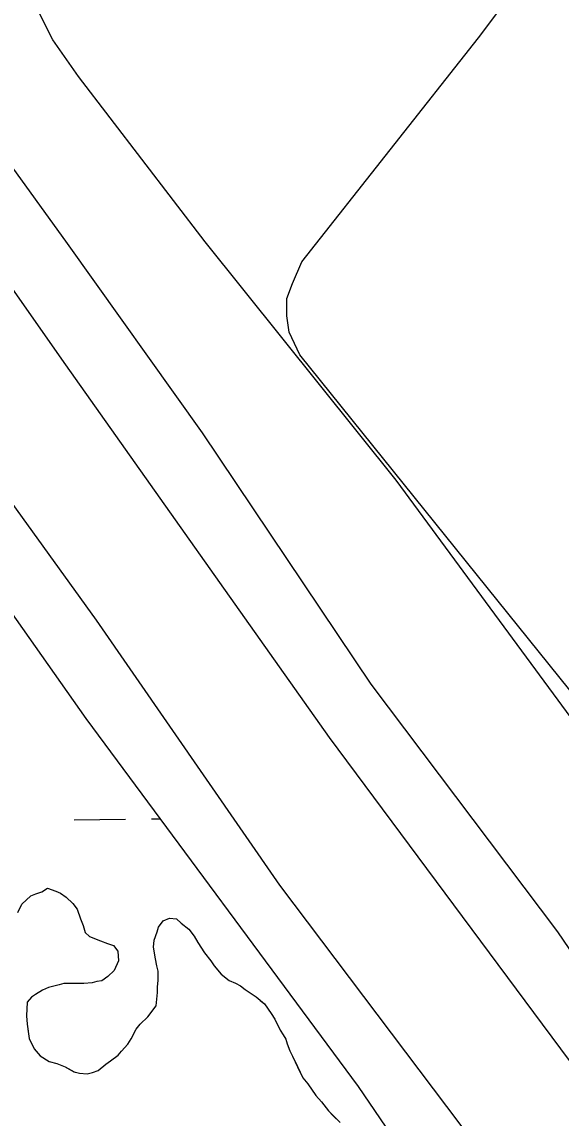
# Model space of a CAD drawing. Extents: x 3767014 to 3805179, y 361544 to 387384.
# Drawn here: x 3792873 to 3793208, y 368182 to 368863 of the extents above; entities that cross this region are included whole.
import ezdxf

# ---------------------------------------------------------------- set-up
doc = ezdxf.new("R2010")
doc.units = 0
for name, color, linetype in [('V-LEVE-TOET', 7, 'Continuous'), ('V-RIVR-EDGE', 7, 'Continuous'), ('V-SITE-VEGE', 7, 'Continuous'), ('V-TOPO-SHOR', 7, 'Continuous'), ('V-WETL-SWMP', 7, 'Continuous')]:
    doc.layers.add(name, color=color, linetype=linetype)

msp = doc.modelspace()

# ---------------------------------------------------------------- linework, layer by layer
at = {"layer": 'V-LEVE-TOET'}
for points in [[(3793240.545, 368043.101), (3793145.935, 368177.857), (3793033.492, 368326.937), (3792919.488, 368491.502), (3792800.722, 368656.078), (3792701.358, 368794.811), (3792592.093, 368946.666), (3792460.65, 369124.365), (3792321.3, 369318.356), (3792174.434, 369525.857), (3792049.727, 369697.193), (3791924.623, 369869.321), (3791799.521, 370041.054), (3791674.034, 370219.535), (3791546.955, 370396.829), (3791414.718, 370574.529), (3791292.778, 370739.508), (3791182.731, 370896.524)], [(3791417.677, 370715.28), (3791517.026, 370567.417), (3791668.256, 370359.508), (3791826.223, 370144.046), (3791983.779, 369923.026), (3792134.213, 369713.136), (3792309.196, 369471.442), (3792452.904, 369272.677), (3792604.932, 369065.166), (3792754.579, 368858.056), (3792900.251, 368650.161), (3793064.14, 368418.807), (3793235.177, 368188.235)]]:
    msp.add_lwpolyline(points, dxfattribs=at)
at = {"layer": 'V-RIVR-EDGE'}
msp.add_spline([(3785266.865, 377529.211), (3785342.8, 377494.248), (3785391.258, 377467.439), (3785439.72, 377442.249), (3785475.246, 377418.707), (3785525.316, 377389.469), (3785575.383, 377359.422), (3785621.413, 377331.811), (3785722.351, 377269.288), (3785796.661, 377231.094), (3785852.385, 377199.415), (3785928.324, 377166.069), (3785964.678, 377149.804), (3786028.506, 377124.576), (3786060.018, 377113.175), (3786092.316, 377092.068), (3786117.34, 377073.405), (3786135.083, 377053.143), (3786154.458, 377039.347), (3786176.258, 377024.735), (3786206.946, 377006.867), (3786256.211, 376979.248), (3786328.098, 376942.677), (3786374.949, 376919.917), (3786491.265, 376862.208), (3786553.467, 376833.749), (3786619.713, 376805.279), (3786729.589, 376759.718), (3786796.656, 376736.099), (3786845.136, 376718.187), (3786867.767, 376712.469), (3787003.51, 376661.992), (3787089.16, 376631.048), (3787163.496, 376603.367), (3787230.559, 376578.13), (3787257.223, 376568.359), (3787300.044, 376551.27), (3787354.992, 376532.533), (3787409.127, 376512.181), (3787544.074, 376466.558), (3787612.756, 376442.126), (3787657.197, 376425.841), (3787730.724, 376398.162), (3787781.63, 376380.244), (3787834.96, 376361.511), (3787891.524, 376341.961), (3787940, 376322.432), (3787998.976, 376297.215), (3788050.697, 376281.721), (3788117.768, 376259.719), (3788176.757, 376240.164), (3788221.198, 376223.879), (3788259.981, 376209.226), (3788406.252, 376164.383), (3788541.215, 376125.23), (3788606.67, 376104.041), (3788679.39, 376077.173), (3788748.889, 376055.974), (3788871.693, 376005.528), (3788969.454, 375966.467), (3789047.013, 375933.926), (3789119.723, 375903.014), (3789155.253, 375881.09), (3789182.716, 375867.274), (3789214.225, 375854.256), (3789257.04, 375834.74), (3789281.286, 375828.21), (3789303.105, 375821.686), (3789328.955, 375809.491), (3789367.724, 375789.177), (3789414.577, 375767.225), (3789468.708, 375745.255), (3789509.105, 375728.981), (3789555.157, 375710.266), (3789585.849, 375694.015), (3789620.578, 375675.328), (3789681.97, 375646.062), (3789753.859, 375610.3), (3789792.633, 375591.603), (3789842.712, 375566.408), (3789897.64, 375539.584), (3789938.019, 375516.03), (3789968.727, 375506.25), (3790004.289, 375497.265), (3790030.972, 375494.773), (3790047.128, 375487.455), (3790077.007, 375469.589), (3790124.633, 375433.077), (3790192.442, 375382.768), (3790252.165, 375332.478), (3790290.91, 375302.459), (3790337.741, 375271.611), (3790406.357, 375220.491), (3790469.329, 375175.855), (3790570.248, 375106.054), (3790647.751, 375050.868), (3790691.367, 375028.115), (3790744.667, 374997.251), (3790806.838, 374955.852), (3790873.863, 374915.249), (3790932, 374877.903), (3791002.231, 374825.97), (3791052.265, 374782.175), (3791082.927, 374753.793), (3791131.331, 374705.149), (3791170.05, 374664.616), (3791192.631, 374638.681), (3791220.891, 374620.01), (3791288.67, 374557.569), (3791322.577, 374533.223), (3791362.944, 374504.817), (3791396.042, 374480.473), (3791434.785, 374449.645), (3791482.407, 374411.517), (3791534.052, 374365.291), (3791646.192, 374254.216), (3791707.514, 374196.644), (3791738.968, 374161.791), (3791773.65, 374123.694), (3791803.497, 374092.888), (3791829.321, 374070.18), (3791830.912, 374059.662), (3791837.316, 374032.958), (3791849.409, 374017.562), (3791884.123, 373992.405), (3791930.977, 373971.262), (3791954.393, 373955.838), (3791993.134, 373924.202), (3792026.979, 373874.785), (3792047.912, 373836.722), (3792063.186, 373799.482), (3792086.509, 373746.857), (3792112.249, 373690.181), (3792141.261, 373648.864), (3792158.993, 373624.558), (3792177.552, 373607.528), (3792214.702, 373586.409), (3792255.083, 373563.665), (3792301.119, 373538.48), (3792346.34, 373510.871), (3792382.671, 373485.71), (3792422.225, 373455.689), (3792479.537, 373411.875), (3792548.144, 373356.711), (3792619.168, 373298.307), (3792672.431, 373252.077), (3792709.534, 373212.357), (3792750.656, 373162.113), (3792839.385, 373068.08), (3792888.572, 373008.92), (3792945.027, 372945.699), (3792999.062, 372884.91), (3793053.898, 372820.884), (3793149.89, 372720.363), (3793208.761, 372653.092), (3793261.195, 372598.777), (3793315.232, 372538.796), (3793358.792, 372493.399), (3793409.592, 372432.618), (3793462.809, 372367.787), (3793498.283, 372323.219), (3793536.997, 372280.26), (3793578.124, 372232.443), (3793604.724, 372196.792), (3793668.438, 372125.466), (3793703.128, 372090.604), (3793760.41, 372034.66), (3793806.384, 371984.404), (3793839.438, 371942.268), (3793939.427, 371823.136), (3793981.333, 371763.186), (3794029.674, 371688.662), (3794050.609, 371651.408), (3794073.177, 371620.62), (3794178.796, 371488.535), (3794237.625, 371404.28), (3794268.243, 371358.106), (3794301.293, 371314.353), (3794332.724, 371269.794), (3794395.613, 371192), (3794429.476, 371149.862), (3794472.201, 371093.953), (3794523.788, 371024.274), (3794601.175, 370922.181), (3794640.679, 370871.942), (3794687.421, 370805.509), (3794733.389, 370752.828), (3794829.339, 370635.323), (3794895.463, 370557.521), (3794959.948, 370470.826), (3795013.158, 370403.569), (3795070.394, 370329.023), (3795159.854, 370203.448), (3795225.98, 370126.454), (3795296.13, 370041.363), (3795379.18, 369940.065), (3795459.001, 369841.201), (3795508.163, 369772.337), (3795554.103, 369708.333), (3795661.315, 369566.538), (3795715.338, 369500.897), (3795762.105, 369444.169), (3795798.366, 369390.703), (3795915.247, 369234.327), (3795963.601, 369165.465), (3796028.082, 369077.153), (3796043.387, 369052.853), (3796054.672, 369037.459), (3796077.242, 369007.48), (3796148.213, 368927.239), (3796183.677, 368878.627), (3796226.382, 368814.631), (3796275.531, 368740.105), (3796314.222, 368688.25), (3796353.714, 368633.158), (3796401.268, 368567.533), (3796456.873, 368487.33), (3796513.292, 368409.551), (3796545.533, 368365.8), (3796626.113, 368246.716), (3796670.449, 368188.377), (3796704.298, 368140.578), (3796751.041, 368074.145), (3796787.308, 368023.105), (3796838.907, 367958.278), (3796844.528, 367942.09), (3796845.295, 367925.104), (3796846.094, 367921.059), (3796852.559, 367919.425), (3796863.071, 367918.59), (3796875.166, 367904.003), (3796903.398, 367874.01), (3796931.629, 367844.017), (3796952.579, 367812.424), (3796982.392, 367767.87), (3797007.371, 367730.606), (3797037.194, 367690.095), (3797062.185, 367657.684), (3797075.869, 367631.77), (3797095.223, 367609.078), (3797126.665, 367569.372), (3797156.484, 367527.244), (3797212.099, 367451.085), (3797254.808, 367388.706), (3797302.183, 367327.228)], degree=3, dxfattribs=at)
at = {"layer": 'V-SITE-VEGE'}
msp.add_lwpolyline([(3793246.019, 368407.784), (3793045.819, 368656.241), (3793039.298, 368670.508), (3793037.778, 368680.525), (3793037.799, 368691.311), (3793041.285, 368700.55), (3793047.091, 368714.02), (3793156.757, 368853.245), (3793299.65, 369043.25)], dxfattribs=at)
at = {"layer": 'V-TOPO-SHOR'}
for points in [[(3793329.385, 368116.52), (3793205.983, 368297.981), (3793090.066, 368451.865), (3792985.331, 368607.808), (3792901.584, 368725.491), (3792819.128, 368839.269), (3792746.786, 368940.031), (3792660.176, 369056.939), (3792524.539, 369231.402), (3792475.021, 369302.738), (3792394.903, 369415.734), (3792311.402, 369526.396), (3792204.572, 369674.544), (3792121.878, 369798.464), (3792008.024, 369944.026), (3791906.377, 370083.323), (3791788.912, 370243.71), (3791709.304, 370350.984), (3791588.982, 370512.678), (3791541.272, 370578.031), (3791456.354, 370716.495)], [(3793247.944, 368385.385), (3793105.616, 368578.512), (3792987.113, 368726.594), (3792908.374, 368829.087), (3792892.477, 368852.004), (3792869.425, 368897.817), (3792859.684, 368914.036), (3792852.25, 368925.877), (3792847.38, 368932.572), (3792837.887, 368943.906), (3792824.801, 368957.302), (3792769.118, 369016.294), (3792752.443, 369035.611), (3792734.998, 369056.216), (3792723.458, 369071.41), (3792712.689, 369087.372), (3792703.973, 369101.276), (3792697.315, 369115.174), (3792669.906, 369167.938), (3792656.32, 369189.563), (3792628.629, 369229.989), (3792541.433, 369346.897), (3792467.566, 369442.18)], [(3792870.668, 368310.136), (3792873.246, 368315.27), (3792878.823, 368320.396), (3792881.821, 368321.674), (3792885.68, 368322.952), (3792889.11, 368325.086), (3792894.244, 368323.364), (3792897.239, 368322.073), (3792900.659, 368319.497), (3792904.933, 368315.635), (3792907.497, 368312.204), (3792909.625, 368306.206), (3792911.331, 368301.919), (3792912.607, 368297.637), (3792915.171, 368295.062), (3792922.015, 368292.48), (3792926.296, 368290.757), (3792930.146, 368289.465), (3792932.708, 368286.035), (3792933.126, 368280.038), (3792930.543, 368274.05), (3792926.683, 368270.204), (3792922.824, 368267.642), (3792919.826, 368267.22), (3792916.826, 368266.37), (3792911.687, 368265.95), (3792904.837, 368265.964), (3792899.27, 368265.975), (3792896.27, 368265.125), (3792889.843, 368263.425), (3792885.987, 368261.719), (3792881.7, 368259.159), (3792879.126, 368257.451), (3792876.552, 368254.459), (3792876.107, 368245.896), (3792876.525, 368240.756), (3792877.371, 368234.759), (3792877.793, 368231.761), (3792880.777, 368225.332), (3792884.623, 368221.044), (3792890.183, 368217.607), (3792894.889, 368216.313), (3792900.024, 368214.16), (3792905.584, 368211.154), (3792909.008, 368210.289), (3792913.719, 368209.853), (3792917.145, 368210.701), (3792920.573, 368211.979), (3792925.29, 368215.825), (3792928.292, 368217.959), (3792933.011, 368221.375), (3792935.155, 368223.941), (3792939.018, 368228.216), (3792941.166, 368231.638), (3792944.175, 368237.626), (3792946.751, 368240.618), (3792951.47, 368245.318), (3792954.046, 368248.741), (3792956.62, 368252.161), (3792957.495, 368260.293), (3792957.501, 368263.72), (3792957.937, 368268), (3792957.947, 368273.569), (3792957.097, 368276.995), (3792956.25, 368281.279), (3792954.98, 368288.562), (3792955.416, 368292.842), (3792957.138, 368297.977), (3792958.001, 368300.973), (3792961.005, 368304.819), (3792964.863, 368306.525), (3792969.146, 368306.089), (3792972.138, 368303.514), (3792976.84, 368299.652), (3792980.256, 368295.361), (3792982.39, 368291.505), (3792986.66, 368285.072), (3792990.502, 368279.928), (3792992.638, 368276.925), (3792996.911, 368271.779), (3793002.041, 368267.914), (3793005.891, 368266.194), (3793008.885, 368264.475), (3793011.879, 368262.329), (3793014.446, 368260.611), (3793018.722, 368257.604), (3793021.286, 368255.458), (3793023.85, 368253.314), (3793028.12, 368247.309), (3793030.254, 368243.881), (3793033.668, 368237.022), (3793035.374, 368234.022), (3793037.082, 368231.449), (3793037.932, 368228.449), (3793039.638, 368224.165), (3793041.344, 368220.736)], [(3793041.344, 368220.736), (3793044.328, 368214.308), (3793047.74, 368207.449), (3793050.73, 368203.588), (3793055.854, 368196.3), (3793059.272, 368192.439), (3793063.542, 368186.864), (3793066.534, 368183.86), (3793070.809, 368179.572)]]:
    msp.add_lwpolyline(points, dxfattribs=at)
at = {"layer": 'V-WETL-SWMP'}
for p, q in [((3792913.191, 368430.411), (3792750.857, 368660.513)), ((3793082.153, 368202.078), (3792913.191, 368430.411)), ((3792905.633, 368367.535), (3792937.63, 368367.98)), ((3792953.628, 368368.202), (3792959.168, 368368.279)), ((3792878.823, 368320.397), (3792881.822, 368321.675)), ((3792881.822, 368321.675), (3792885.679, 368322.952)), ((3792885.679, 368322.952), (3792889.108, 368325.087)), ((3792889.108, 368325.087), (3792894.243, 368323.364)), ((3792894.243, 368323.364), (3792897.237, 368322.073)), ((3792897.237, 368322.073), (3792900.658, 368319.497)), ((3792870.667, 368310.136), (3792873.246, 368315.269)), ((3792873.246, 368315.269), (3792878.823, 368320.397)), ((3792900.658, 368319.497), (3792904.932, 368315.635)), ((3792904.932, 368315.635), (3792907.495, 368312.205)), ((3792907.495, 368312.205), (3792909.624, 368306.206)), ((3792909.624, 368306.206), (3792911.329, 368301.92)), ((3792911.329, 368301.92), (3792912.605, 368297.636)), ((3792958, 368300.972), (3792961.005, 368304.82)), ((3792961.005, 368304.82), (3792964.863, 368306.525)), ((3792964.863, 368306.525), (3792969.144, 368306.088)), ((3792969.144, 368306.088), (3792972.136, 368303.513)), ((3792972.136, 368303.513), (3792976.839, 368299.65)), ((3792912.605, 368297.636), (3792915.169, 368295.062)), ((3792915.169, 368295.062), (3792922.015, 368292.479)), ((3792955.415, 368292.842), (3792957.138, 368297.977)), ((3792957.138, 368297.977), (3792958, 368300.972)), ((3792976.839, 368299.65), (3792980.256, 368295.361)), ((3792980.256, 368295.361), (3792982.389, 368291.503)), ((3792922.015, 368292.479), (3792926.294, 368290.758)), ((3792926.294, 368290.758), (3792930.145, 368289.466)), ((3792930.145, 368289.466), (3792932.707, 368286.035)), ((3792954.979, 368288.561), (3792955.415, 368292.842)), ((3792956.249, 368281.279), (3792954.979, 368288.561)), ((3792982.389, 368291.503), (3792986.659, 368285.072)), ((3792932.707, 368286.035), (3792933.124, 368280.039)), ((3792957.097, 368276.995), (3792956.249, 368281.279)), ((3792986.659, 368285.072), (3792990.502, 368279.926)), ((3792930.543, 368274.05), (3792926.683, 368270.203)), ((3792933.124, 368280.039), (3792930.543, 368274.05)), ((3792957.947, 368273.568), (3792957.097, 368276.995)), ((3792990.502, 368279.926), (3792992.638, 368276.924)), ((3792992.638, 368276.924), (3792996.909, 368271.778)), ((3792919.826, 368267.219), (3792916.826, 368266.369)), ((3792922.824, 368267.642), (3792919.826, 368267.219)), ((3792926.683, 368270.203), (3792922.824, 368267.642)), ((3792957.499, 368263.72), (3792957.936, 368268.001)), ((3792957.936, 368268.001), (3792957.947, 368273.568)), ((3792996.909, 368271.778), (3793002.04, 368267.914)), ((3793002.04, 368267.914), (3793005.891, 368266.193)), ((3792885.987, 368261.719), (3792881.7, 368259.158)), ((3792889.844, 368263.424), (3792885.987, 368261.719)), ((3792896.27, 368265.125), (3792889.844, 368263.424)), ((3792899.27, 368265.975), (3792896.27, 368265.125)), ((3792911.687, 368265.951), (3792899.27, 368265.975)), ((3792916.826, 368266.369), (3792911.687, 368265.951)), ((3792956.62, 368252.16), (3792957.493, 368260.294)), ((3792957.493, 368260.294), (3792957.499, 368263.72)), ((3793005.891, 368266.193), (3793008.885, 368264.475)), ((3793008.885, 368264.475), (3793011.878, 368262.328)), ((3793011.878, 368262.328), (3793014.444, 368260.61)), ((3793014.444, 368260.61), (3793018.72, 368257.604)), ((3792876.552, 368254.458), (3792876.107, 368245.895)), ((3792879.127, 368257.451), (3792876.552, 368254.458)), ((3792881.7, 368259.158), (3792879.127, 368257.451)), ((3793018.72, 368257.604), (3793023.85, 368253.312)), ((3792951.468, 368245.319), (3792956.62, 368252.16)), ((3793023.85, 368253.312), (3793028.12, 368247.309)), ((3793028.12, 368247.309), (3793030.254, 368243.879)), ((3792876.107, 368245.895), (3792876.526, 368240.756)), ((3792876.526, 368240.756), (3792877.793, 368231.761)), ((3792944.175, 368237.626), (3792946.75, 368240.618)), ((3792946.75, 368240.618), (3792951.468, 368245.319)), ((3793030.254, 368243.879), (3793033.667, 368237.021)), ((3792941.166, 368231.637), (3792944.175, 368237.626)), ((3793033.667, 368237.021), (3793035.373, 368234.021)), ((3793035.373, 368234.021), (3793037.081, 368231.448)), ((3792877.793, 368231.761), (3792880.777, 368225.332)), ((3792935.156, 368223.941), (3792939.018, 368228.216)), ((3792939.018, 368228.216), (3792941.166, 368231.637)), ((3793037.081, 368231.448), (3793037.932, 368228.449)), ((3793037.932, 368228.449), (3793039.636, 368224.164)), ((3792880.777, 368225.332), (3792884.623, 368221.043)), ((3792884.623, 368221.043), (3792890.183, 368217.606)), ((3792928.293, 368217.96), (3792933.01, 368221.376)), ((3792933.01, 368221.376), (3792935.156, 368223.941)), ((3793039.636, 368224.164), (3793041.342, 368220.735)), ((3793041.342, 368220.735), (3793044.327, 368214.306)), ((3792890.183, 368217.606), (3792894.89, 368216.313)), ((3792894.89, 368216.313), (3792900.024, 368214.161)), ((3792900.024, 368214.161), (3792905.585, 368211.153)), ((3792920.574, 368211.98), (3792925.291, 368215.825)), ((3792925.291, 368215.825), (3792928.293, 368217.96)), ((3793044.327, 368214.306), (3793047.739, 368207.448)), ((3792905.585, 368211.153), (3792909.009, 368210.29)), ((3792909.009, 368210.29), (3792913.718, 368209.853)), ((3792913.718, 368209.853), (3792917.146, 368210.702)), ((3792917.146, 368210.702), (3792920.574, 368211.98)), ((3793047.739, 368207.448), (3793050.729, 368203.588)), ((3793050.729, 368203.588), (3793055.853, 368196.299)), ((3793144.643, 368111.01), (3793082.153, 368202.078)), ((3793055.853, 368196.299), (3793059.271, 368192.438)), ((3793059.271, 368192.438), (3793063.542, 368186.864)), ((3793063.542, 368186.864), (3793070.807, 368179.57))]:
    msp.add_line(p, q, dxfattribs=at)

doc.saveas('drawing.dxf')
